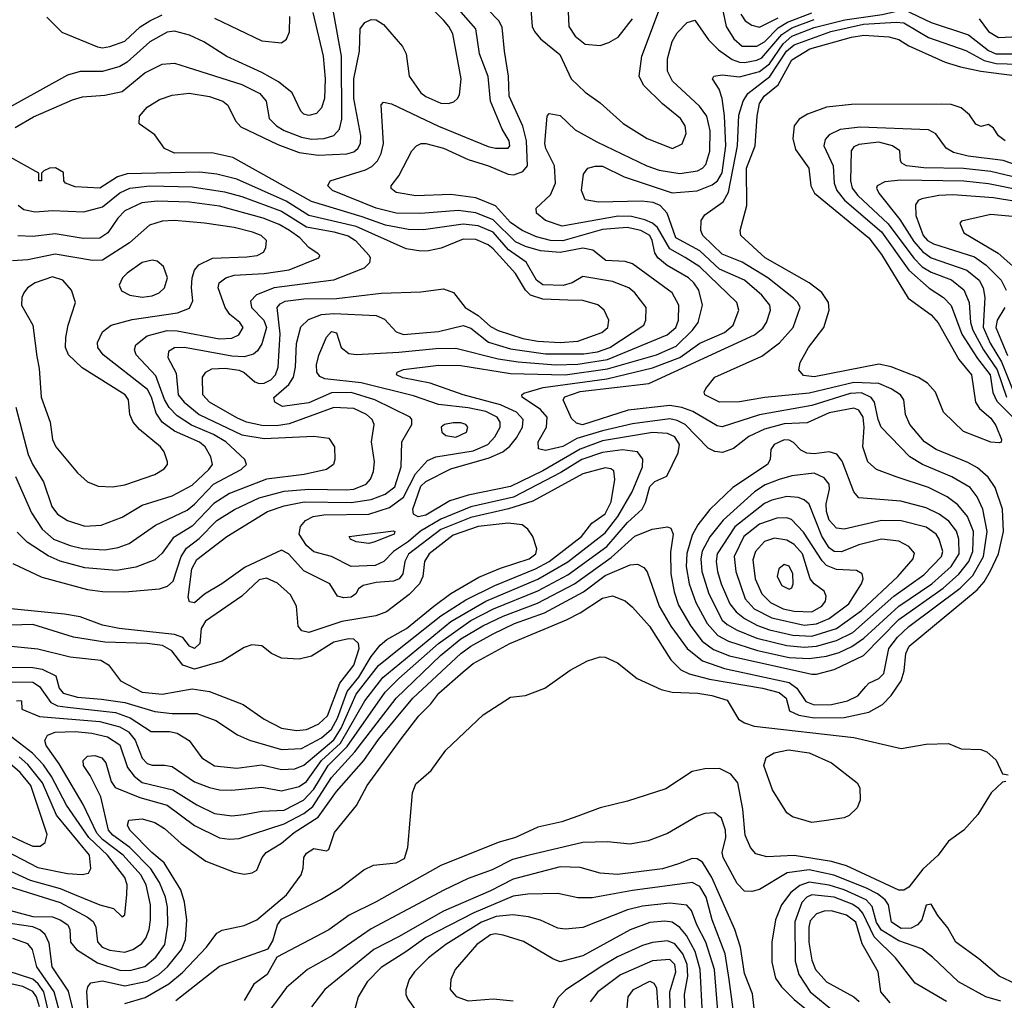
# Model space of a CAD drawing. Extents: x 997028 to 1115134, y 536408 to 618974.
# Tile 294 of 473: x 1027103 to 1031059, y 585051 to 588992. Entities that reach past the tile are written whole.
import ezdxf

# ---------------------------------------------------------------- set-up
doc = ezdxf.new("R2010")
doc.units = 0

msp = doc.modelspace()

# ---------------------------------------------------------------- linework, layer by layer
at = {"layer": '0CON10XD'}
for points in [[(1028626.3, 587656.3), (1028775, 587671.2), (1028855, 587671.9), (1029025, 587629.5), (1029105, 587616.6), (1029255, 587605.1), (1029345, 587607.2), (1029465, 587626.1), (1029704.9, 587725.1), (1029739.4, 587755), (1029749.4, 587785), (1029751.6, 587845), (1029724.1, 587894.1), (1029565, 588010.8), (1029535, 588020.9), (1029457.5, 588025), (1029405.2, 588065.2), (1029365, 588073.3), (1029275, 588056.3), (1029195, 588063.8), (1029135, 588080.5), (1029095, 588099.2), (1029005, 588187.8), (1028935, 588216.5), (1028865, 588225.1), (1028715, 588213.5), (1028615, 588214.8), (1028535, 588235.2), (1028360, 588305), (1028340.6, 588325), (1028350, 588345), (1028491.9, 588388.1), (1028517.7, 588402.3), (1028539.7, 588425), (1028555.2, 588455), (1028564.8, 588495), (1028555, 588650), (1028565, 588661.2), (1028596.1, 588653.9), (1028785, 588564.4), (1028985, 588482.6), (1029015, 588475.3), (1029065, 588475.7), (1029072.2, 588485), (1029069.1, 588505), (1029041.7, 588551.7), (1028994.3, 588665), (1028985, 588763.8), (1028950.3, 588855), (1028935.8, 588955), (1028778.2, 589135)], [(1026965, 586332.4), (1027155, 586329), (1027182.1, 586312.1), (1027227.6, 586247.6), (1027254.9, 586234.9), (1027295, 586229.3), (1027487.5, 586207.5), (1027546.6, 586186.6), (1027631, 586131), (1027705, 586130.8), (1027735, 586124.8), (1027783.6, 586095), (1027834.4, 586025), (1027885, 585993.2), (1027975, 585984.4), (1028075, 585997.7), (1028155, 585978.5), (1028208.1, 585981.9), (1028245, 585996.3), (1028365, 586098.5), (1028394.3, 586145), (1028455, 586281.7), (1028545, 586397.1), (1028626.8, 586463.2), (1028794.2, 586595.8), (1028895, 586660.8), (1029011.3, 586718.7), (1029175.7, 586785), (1029230.4, 586815), (1029360.2, 586915), (1029401.2, 586968.8), (1029455, 587005.8), (1029479.1, 587055), (1029494.6, 587144.6), (1029489.6, 587179.6), (1029477.7, 587187.7), (1029455, 587190.7), (1029365, 587166.4), (1029165, 587057.7), (1029066.6, 587026.6), (1028915, 586991.6), (1028795, 586943.6), (1028665, 586843.5), (1028649.8, 586815), (1028642.5, 586765), (1028627.1, 586745), (1028605, 586735.3), (1028535, 586730.7), (1028482.4, 586717.6), (1028463.8, 586705), (1028453.8, 586685), (1028435, 586670.8), (1028405, 586668), (1028380, 586675), (1028349.2, 586725), (1028245, 586777.4), (1028182.4, 586845), (1028155, 586859.8), (1028008, 586792), (1027915.5, 586725), (1027845, 586683.8), (1027805, 586648.5), (1027785, 586652.5), (1027780, 586670), (1027794.5, 586785), (1027815, 586822.9), (1027934.6, 586915), (1028098.5, 587015), (1028165, 587038.8), (1028245.6, 587054.4), (1028435, 587052.4), (1028515, 587063.8), (1028571.6, 587085), (1028609.8, 587115), (1028635.2, 587195), (1028638.7, 587295), (1028677.8, 587365), (1028678.9, 587385), (1028672.2, 587395), (1028529.6, 587465), (1028435, 587494.1), (1028355, 587492.4), (1028265, 587452.4), (1028158.1, 587438.1), (1028127.5, 587455), (1028123.6, 587473.6), (1028183.8, 587526.2), (1028203.3, 587555), (1028211.2, 587595), (1028215, 587691.2), (1028231.8, 587758.2), (1028262.5, 587787.5), (1028315, 587807), (1028365, 587811.4), (1028535, 587803.7), (1028568.3, 587788.3), (1028615, 587737.9), (1028645, 587726.8), (1028785, 587738.5), (1028885, 587762.7), (1028915, 587752.6), (1028986.6, 587696.6), (1029075, 587669), (1029215, 587649), (1029369.1, 587649.1), (1029425, 587657.6), (1029474.1, 587675), (1029610, 587765), (1029618.2, 587785), (1029620, 587835), (1029575, 587893.8), (1029550.5, 587915), (1029485, 587940.2), (1029365, 587960.6), (1029321.9, 587935), (1029286.7, 587923.3), (1029205, 587926.1), (1029179.3, 587945), (1029137.7, 588017.7), (1029066.6, 588066.6), (1029005, 588138.5), (1028945, 588163.2), (1028885, 588170), (1028725, 588147), (1028665, 588148.8), (1028573.1, 588166.9), (1028479.3, 588199.3), (1028275, 588261.7), (1027958.7, 588438.7), (1027875, 588457.1), (1027725, 588455.2), (1027685, 588474), (1027645, 588529.6), (1027583.3, 588573.3), (1027583.6, 588605), (1027615, 588640.5), (1027665, 588671.8), (1027715, 588688.7), (1027783.8, 588696.2), (1027865, 588682.8), (1027919.2, 588665), (1027939.1, 588649.1), (1027970, 588585), (1027991.7, 588561.7), (1028139.6, 588490.4), (1028225, 588458.1), (1028302.6, 588447.4), (1028416.8, 588453.2), (1028445, 588461.6), (1028461.4, 588475), (1028471.4, 588495), (1028473, 588525), (1028445.5, 588675), (1028444.8, 588755), (1028467.8, 588865), (1028470.9, 588955), (1028489.1, 588980.9), (1028515, 588993.5), (1028535, 588991.5), (1028565, 588972.5), (1028640.8, 588885), (1028655.3, 588855), (1028668, 588765), (1028715, 588698.8), (1028735, 588683.4), (1028795, 588656.5), (1028825, 588654.7), (1028847.6, 588662.4), (1028862.2, 588675), (1028869.2, 588690.8), (1028876.6, 588755), (1028842.7, 588935), (1028827.5, 588965), (1028805, 588990.9), (1028745, 589050)], [(1027065, 585506.9), (1027265, 585443.9), (1027375.1, 585385.1), (1027397.2, 585367.2), (1027408.4, 585345), (1027415.6, 585285.6), (1027434, 585265), (1027465, 585252.7), (1027525, 585244.3), (1027557.5, 585255), (1027592.3, 585277.7), (1027609.1, 585300.9), (1027622.3, 585335), (1027628.8, 585375), (1027628.4, 585435), (1027611, 585515), (1027590, 585555), (1027518.4, 585635), (1027435, 585697.9), (1027412.8, 585722.8), (1027358.3, 585838.3), (1027261.6, 586001.6), (1027208.4, 586075), (1027203.1, 586095), (1027213.9, 586116.1), (1027245, 586128.7), (1027325, 586131.5), (1027392.5, 586125), (1027455, 586109.7), (1027505, 586077.2), (1027536.4, 585986.4), (1027562.5, 585952.5), (1027595, 585926.3), (1027717.4, 585897.4), (1027815, 585836.1), (1027885, 585802), (1027955, 585793), (1028002.8, 585797.2), (1028075, 585811), (1028165, 585814.8), (1028243.1, 585855), (1028285, 585899.4), (1028341.8, 585995), (1028419.1, 586070.9), (1028571.1, 586288.9), (1028625.6, 586344.4), (1028785.2, 586485), (1028915, 586577.1), (1029006.2, 586623.8), (1029185, 586696.5), (1029305, 586760.8), (1029461.2, 586875), (1029545, 586970.9), (1029604.2, 587025), (1029617.9, 587052.1), (1029635, 587115.4), (1029655, 587135.9), (1029703, 587157), (1029748.3, 587251.7), (1029753.4, 587285), (1029734.7, 587315), (1029705, 587329), (1029645, 587333.2), (1029445, 587299.4), (1029354.2, 587265.8), (1029205, 587178.9), (1029075, 587115.8), (1028905, 587081.1), (1028831.1, 587058.9), (1028735, 587000.3), (1028703.5, 586993.5), (1028685.4, 587005), (1028683, 587025), (1028715, 587116.8), (1028735, 587135.9), (1028835, 587187), (1028989.1, 587230.9), (1029044, 587256), (1029072.2, 587277.8), (1029098.5, 587311.5), (1029122.6, 587355), (1029125.2, 587385), (1029099.2, 587415), (1029034.5, 587444.5), (1028884.3, 587485), (1028751.7, 587531.7), (1028642.7, 587552.7), (1028617.1, 587565), (1028619.2, 587575), (1028645, 587585.8), (1028785, 587603.5), (1028875, 587601.9), (1029075, 587570.5), (1029295, 587565.5), (1029465, 587588.3), (1029660.8, 587645), (1029740.6, 587679.4), (1029806.6, 587745), (1029828.8, 587775), (1029846, 587845), (1029832.1, 587905), (1029811.9, 587935), (1029789.7, 587955), (1029704.6, 588004.6), (1029666.7, 588035), (1029654.8, 588055), (1029644.5, 588105), (1029634, 588125), (1029598.2, 588145), (1029543, 588157), (1029445, 588148.4), (1029285, 588102.8), (1029235, 588104.9), (1029178.8, 588118.8), (1029122.2, 588145), (1029075, 588177.1), (1029014, 588244), (1028935, 588276.7), (1028835, 588289.4), (1028694.4, 588284.4), (1028615, 588297.7), (1028595, 588314.2), (1028595.5, 588325), (1028625.7, 588364.3), (1028678.2, 588465), (1028696.5, 588485), (1028715.3, 588494.7), (1028735, 588494.7), (1028805, 588475.2), (1028905, 588429.8), (1028986.9, 588405), (1029065, 588371), (1029088.8, 588368.8), (1029125, 588382), (1029142.9, 588405), (1029139.1, 588505), (1029124.4, 588564.4), (1029069.6, 588685), (1029067.4, 588765), (1029050.2, 588865), (1029041.7, 588961.7), (1029027.5, 588987.5), (1028982.7, 589035)], [(1027775, 588801.8), (1027995, 588732.2), (1028067.3, 588695), (1028092.4, 588665), (1028105.3, 588595), (1028134.7, 588565), (1028165, 588547.3), (1028235, 588520), (1028275, 588512.1), (1028325.5, 588514.5), (1028365, 588526.8), (1028387.4, 588552.6), (1028397.6, 588592.4), (1028395.8, 588845.8), (1028359, 589045)], [(1029156.9, 589035), (1029161.8, 588965), (1029170.9, 588945), (1029195.7, 588915.7), (1029272.4, 588852.4), (1029318.5, 588755), (1029375, 588701.1), (1029435, 588658.1), (1029528.1, 588575), (1029624.2, 588514.2), (1029725.9, 588474.1), (1029765, 588492.9), (1029780.9, 588535), (1029776.9, 588565), (1029758.5, 588595), (1029685, 588654.5), (1029609.3, 588729.3), (1029591.2, 588765), (1029602.5, 588845), (1029674, 589035)], [(1029926.9, 589035), (1029940.8, 588965), (1029971.9, 588915), (1030005.2, 588885.2), (1030065, 588886.2), (1030095, 588903), (1030150.5, 588959.5), (1030187.6, 588982.4), (1030285, 589020.1)], [(1030418.8, 588991.2), (1030567.6, 589012.4), (1030655, 589032.5), (1030765, 588981.2), (1030915, 588930.7), (1030995, 588867.7), (1031025, 588855.4), (1031145, 588855.4)], [(1028280.7, 589020.7), (1028321.4, 588845), (1028330, 588755), (1028328, 588675), (1028315, 588638), (1028295.8, 588615), (1028265, 588606.5), (1028245, 588612.2), (1028232.5, 588625), (1028198, 588698), (1028142, 588742), (1028075, 588780.3), (1027934.8, 588844.8), (1027842.7, 588902.7), (1027785, 588929.4), (1027725, 588946.2), (1027695, 588941.8), (1027625, 588903.8), (1027535, 588822), (1027505, 588804.3), (1027435, 588783.3), (1027345.9, 588784.1), (1027295, 588769.3), (1026996.1, 588605)], [(1027212.2, 589002.2), (1027271.6, 588941.6), (1027415, 588882.5), (1027435, 588878.9)], [(1027377.6, 584997.6), (1027373, 585087), (1027376.5, 585105), (1027388.4, 585121.6), (1027435, 585129.8), (1027525, 585109.7), (1027615, 585127.7), (1027662, 585155), (1027696.8, 585185), (1027753.2, 585255), (1027769.2, 585295), (1027774.8, 585375), (1027765.5, 585445.5), (1027749.8, 585495), (1027683.8, 585603.8), (1027634.2, 585645), (1027544.6, 585735), (1027535.6, 585755), (1027541.2, 585775), (1027595, 585780.9), (1027645, 585765.8), (1027685, 585741.3), (1027751, 585681), (1027849.9, 585609.9), (1027965, 585566.5), (1028005, 585558.6), (1028036.7, 585563.3), (1028055, 585573.8), (1028076.4, 585625), (1028092.7, 585645), (1028155, 585682.4), (1028205.7, 585725), (1028302.6, 585787.4), (1028375, 585889.7), (1028485.1, 586014.9), (1028545, 586099.3), (1028683, 586265), (1028875.6, 586445), (1028915.2, 586475), (1029005, 586523.9), (1029091.3, 586565), (1029211.9, 586608.1), (1029367.9, 586692.1), (1029455, 586758.8), (1029555, 586801.1), (1029585, 586803.5), (1029610.4, 586790.4), (1029623.3, 586773.3), (1029672, 586635), (1029719.6, 586555), (1029785, 586464.8), (1029845.8, 586415.8), (1029934.9, 586384.9), (1030195, 586328.8), (1030225, 586305.2), (1030261.8, 586251.8), (1030295, 586238.1), (1030365, 586239.5), (1030429.1, 586255), (1030471.1, 586275), (1030502.5, 586312.5), (1030515, 586325.4), (1030555, 586344.7), (1030575.1, 586364.9), (1030595.5, 586465), (1030629.3, 586510.7), (1030675, 586553.4), (1030882.2, 586707.8), (1030932, 586758), (1030975.4, 586835), (1030990.6, 586935), (1030973.3, 587025), (1030949.6, 587075), (1030922.4, 587112.4), (1030847.9, 587155), (1030730, 587205), (1030680, 587235), (1030564.6, 587354.6), (1030551.5, 587385), (1030537.4, 587455), (1030524.4, 587474.4), (1030485, 587492.4), (1030440.2, 587489.8), (1030285, 587441.5), (1030075.9, 587404.1), (1029925, 587355.2), (1029905, 587360.2), (1029808.1, 587418.1), (1029763.6, 587433.6), (1029715, 587441.7), (1029547.8, 587422.2), (1029363.8, 587363.8), (1029340.1, 587370.1), (1029320, 587390), (1029286.1, 587465), (1029293.1, 587476.9), (1029355, 587497.3), (1029630.5, 587529.5), (1030055, 587725.2), (1030088.2, 587751.8), (1030104, 587775), (1030120, 587825), (1030117.1, 587845), (1030084.9, 587884.9), (1030015.3, 587945), (1029915, 587989.4), (1029835, 588063.3), (1029739.6, 588115), (1029704.8, 588214.8), (1029676, 588246), (1029647.6, 588257.6), (1029603, 588263), (1029428.7, 588258.7), (1029375, 588268.1), (1029359.7, 588305), (1029368.5, 588371.5), (1029385, 588395.5), (1029415, 588403.9), (1029445, 588403.1), (1029531.2, 588361.2), (1029725, 588296.9), (1029825, 588304.8), (1029885, 588328), (1029906.1, 588343.9), (1029925, 588376.9), (1029940.4, 588485), (1029935.1, 588605.1), (1029925.2, 588675.2), (1029913.4, 588713.4), (1029885.8, 588755), (1029892, 588765), (1029925, 588770.7), (1029995, 588762), (1030075, 588784.4), (1030115, 588814.9), (1030169.9, 588895), (1030205, 588925.3), (1030295, 588961.3), (1030418.8, 588991.2)], [(1027435, 588878.9), (1027465, 588884.8), (1027525, 588905.2), (1027586.9, 588963.1), (1027625, 588988.1), (1027675, 589012)], [(1027885, 588998.4), (1028075, 588907.1), (1028155, 588898.6), (1028175, 588914), (1028186.7, 588943.3), (1028188.1, 589005)], [(1029306, 589025), (1029309.3, 588965), (1029335, 588926.2), (1029375, 588893.8), (1029435, 588888.2), (1029470.1, 588899.9), (1029508, 588922), (1029564.7, 588995)], [(1029672.7, 588387.3), (1029755, 588374.2), (1029825.7, 588384.3), (1029846, 588395), (1029859.4, 588410.6), (1029876.1, 588463.9), (1029877.5, 588545), (1029864, 588605), (1029834.6, 588644.6), (1029725.2, 588745.2), (1029705.3, 588785), (1029705.3, 588835), (1029725, 588904.2), (1029745, 588939.4), (1029785, 588980.8), (1029815, 588990), (1029871, 588911), (1029911.2, 588871.2), (1029965, 588832.3), (1029995, 588821.1), (1030015, 588820.5), (1030065, 588829), (1030085, 588838.2), (1030165, 588932), (1030205, 588959.7), (1030295, 588992.7)], [(1029999.8, 589015), (1030018.2, 588988.2), (1030045, 588970), (1030075, 588962.7), (1030150.2, 588999.8)], [(1030957.5, 588995), (1030995, 588944.2), (1031035, 588921.2), (1031115, 588925.2)], [(1027525, 585038.5), (1027607.3, 585062.7), (1027702.2, 585117.8), (1027757.2, 585162.8), (1027852.9, 585265), (1027895, 585321.1), (1027916.7, 585333.3), (1028005, 585351.6), (1028055, 585374), (1028175.3, 585475), (1028233.8, 585555), (1028242.1, 585582.1), (1028244.5, 585625), (1028255, 585642.5), (1028285, 585661.4), (1028335, 585651.2), (1028345, 585657.5), (1028368.1, 585725), (1028455.8, 585834.2), (1028499.3, 585915), (1028635, 586102.3), (1028705.8, 586195), (1028755, 586243.2), (1028786.2, 586285), (1028885, 586371.6), (1028925.4, 586405), (1029071.8, 586485), (1029300, 586580), (1029355, 586608.1), (1029445, 586667.5), (1029485, 586676.1), (1029535, 586657.1), (1029565, 586630.9), (1029632.7, 586555), (1029719.3, 586419.3), (1029759, 586379), (1029793.3, 586363.3), (1029875, 586341.6), (1030087.1, 586305), (1030155, 586287.6), (1030182.2, 586265), (1030196.4, 586215), (1030233.6, 586196.4), (1030295, 586186.5), (1030415, 586188.3), (1030515, 586208.8), (1030569.7, 586240.3), (1030605, 586276.2), (1030644.5, 586335.5), (1030656.8, 586375), (1030663.3, 586445), (1030677.3, 586475), (1030949.6, 586700.4), (1030977.6, 586732.4), (1031003.4, 586776.6), (1031035.2, 586845), (1031056, 586935), (1031051.9, 587025), (1031022.5, 587112.5), (1030994.2, 587154.2), (1030951, 587191), (1030912.9, 587212.9), (1030785.5, 587265), (1030738.7, 587295), (1030679.4, 587365), (1030661.6, 587405), (1030654.7, 587465), (1030641.8, 587485), (1030605, 587509.2), (1030555, 587529.4), (1030455, 587533.7), (1030275, 587490.6), (1030096.9, 587473.1), (1029995, 587456.1), (1029915, 587455.3), (1029855.7, 587485), (1029852.9, 587495), (1029859.8, 587510.2), (1029895.8, 587555), (1030085, 587639.5), (1030156.1, 587693.9), (1030211.2, 587755), (1030238.4, 587835), (1030230, 587855), (1030212.6, 587872.6), (1030109.2, 587955), (1030005, 588017.7), (1029925, 588050.2), (1029847.3, 588125), (1029839.6, 588145), (1029841.2, 588185), (1029855, 588207.9), (1029929.6, 588260.4), (1029950.8, 588299.2), (1029986.6, 588485), (1029992.1, 588607.9), (1030009.8, 588665), (1030027.8, 588695), (1030116.6, 588763.4), (1030183.7, 588865), (1030215, 588891.7), (1030361.3, 588945), (1030493.8, 588973.8), (1030625, 588982.8), (1030655, 588978.9), (1030755, 588920.6), (1030905, 588868.2), (1030978, 588828), (1031026.2, 588816.2), (1031205, 588810.7)], [(1030325.2, 587895.2), (1030274.5, 587935), (1030098.7, 588035), (1030000, 588125), (1029997.9, 588145), (1030024, 588246), (1030023, 588395), (1030057.6, 588485), (1030065.7, 588605), (1030075.7, 588655), (1030094.3, 588685), (1030149.9, 588730.1), (1030205, 588830.4), (1030278, 588875), (1030445, 588921.9), (1030495, 588929.8), (1030595, 588923.8), (1030635, 588911.9), (1030675, 588886.9), (1030821.8, 588821.8), (1030882.7, 588802.7), (1030964.9, 588784.9), (1031204.4, 588754.4)], [(1027085, 588558.9), (1027157.9, 588602.1), (1027315, 588670.3), (1027355, 588682.5), (1027445, 588689.3), (1027515, 588704.1), (1027605, 588778.8), (1027675, 588813.2), (1027725, 588817.3), (1027775, 588801.8)], [(1031062.5, 588505), (1031035.8, 588525), (1031015, 588556.7), (1030995, 588571.2), (1030965, 588562.5), (1030945, 588572.5), (1030919.4, 588609.4), (1030885, 588638.5), (1030845, 588651.3), (1030805, 588652.9), (1030445, 588651.4), (1030345, 588640.8), (1030267.7, 588612.3), (1030235, 588592.2), (1030214.4, 588565), (1030208.8, 588515), (1030220.1, 588470.1), (1030273.9, 588395), (1030281.4, 588325), (1030296.9, 588295), (1030515.2, 588115), (1030565, 588048.1), (1030672.7, 587872.7), (1030765, 587805.9), (1030793.9, 587773.9), (1030875.9, 587625.9), (1030926.9, 587565), (1030943.3, 587455), (1030959.6, 587429.6), (1031005, 587390.5), (1031025, 587360.8), (1031048, 587305), (1031046, 587294), (1031038, 587292), (1031005, 587294.4), (1030895, 587337.1), (1030814.7, 587414.7), (1030782.7, 587495), (1030750.9, 587530.9), (1030714.3, 587554.3), (1030605, 587597.5), (1030555, 587607.7), (1030295, 587556.7), (1030252.7, 587562.7), (1030233.3, 587585), (1030238.2, 587615), (1030271.8, 587675), (1030334, 587755), (1030355.9, 587825), (1030352.8, 587855), (1030325.2, 587895.2)], [(1027045, 585417.5), (1027155, 585388.4), (1027233.9, 585386.1), (1027265.4, 585375), (1027295.4, 585355), (1027303.8, 585335), (1027306.8, 585285), (1027331.5, 585255), (1027415, 585202.2), (1027505, 585172), (1027545, 585171.3), (1027605, 585187.5), (1027650, 585225), (1027686.4, 585275), (1027697.4, 585355), (1027696.9, 585425), (1027688.2, 585465), (1027664.1, 585525), (1027630, 585580), (1027545.4, 585665.4), (1027477.2, 585715), (1027459.7, 585735), (1027428.7, 585868.7), (1027386.2, 585955), (1027358.5, 585995), (1027357.5, 586015), (1027375, 586031.8), (1027405, 586035.3), (1027432.2, 586025), (1027448.8, 586005), (1027470, 585930), (1027486.7, 585906.7), (1027585.6, 585865.6), (1027695, 585834.8), (1027805, 585753.4), (1027905, 585703.8), (1027945, 585698.4), (1027985, 585701.4), (1028165, 585760), (1028245, 585801.5), (1028280.2, 585829.8), (1028355, 585946.6), (1028449.7, 586050.3), (1028615, 586266), (1028793.8, 586436.2), (1028875, 586503.3), (1028963.8, 586556.2), (1029045.3, 586595), (1029182.7, 586647.3), (1029332.2, 586725), (1029479.6, 586830.4), (1029575, 586916.5), (1029644.6, 586944.6), (1029705, 586954.5), (1029718.4, 586948.4), (1029728.4, 586925), (1029718.3, 586851.7), (1029719.5, 586765), (1029732.2, 586692.2), (1029749.7, 586639.7), (1029799.4, 586555), (1029845.1, 586495.1), (1029890.9, 586460.9), (1029955, 586436), (1030285, 586361.3), (1030305, 586361.5), (1030375, 586380.9), (1030492.8, 586437.2), (1030635, 586581.1), (1030812.7, 586707.3), (1030876.5, 586763.5), (1030916.4, 586815), (1030932.1, 586855), (1030934.9, 586934.9), (1030911.7, 586995), (1030872, 587042), (1030828.8, 587075), (1030755, 587111.7), (1030625, 587155.2), (1030545.6, 587185), (1030511.1, 587215), (1030491.1, 587275), (1030495.8, 587354.2), (1030491.5, 587395), (1030475, 587422.3), (1030455, 587430.2), (1030355, 587412.1), (1030267.5, 587372.5), (1030175, 587367.5), (1030095, 587346.4), (1030033.1, 587316.9), (1029971.4, 587268.6), (1029927.3, 587252.7), (1029896.2, 587256.2), (1029869.5, 587269.5), (1029776.8, 587365), (1029745, 587381.9), (1029715, 587387.7), (1029565, 587368), (1029445, 587339.9), (1029341.7, 587308.3), (1029285, 587277.2), (1029215, 587261.2), (1029187.3, 587267.3), (1029185.4, 587295), (1029219.5, 587355), (1029221.6, 587395), (1029195.9, 587425), (1029121.8, 587475), (1029120, 587485), (1029128.6, 587491.4), (1029206.7, 587513.3), (1029461.2, 587548.8), (1029645, 587592.7), (1029755.2, 587634.8), (1029835, 587692.1), (1029934.1, 587735), (1029969.4, 587765), (1029992.5, 587825), (1029983.8, 587855), (1029835, 587998.6), (1029776.8, 588036.8), (1029715, 588070.7), (1029665, 588156.9), (1029645, 588174.9), (1029615, 588187.8), (1029560.8, 588200.8), (1029507.7, 588202.3), (1029282.8, 588162.8), (1029215.5, 588185), (1029178.9, 588215), (1029178.1, 588235), (1029235, 588288.9), (1029256, 588335), (1029251.6, 588405), (1029216.9, 588475), (1029213.2, 588495), (1029222, 588605), (1029230, 588615), (1029275, 588606.7), (1029335, 588549.2), (1029421.3, 588501.3), (1029622.5, 588405), (1029672.7, 588387.3)], [(1031251.5, 588358.5), (1031055, 588426.7), (1030914, 588444), (1030855, 588458.6), (1030825, 588475.9), (1030783.4, 588533.4), (1030755, 588549), (1030479.2, 588560.8), (1030399.5, 588550.5), (1030355, 588530), (1030339.8, 588510.2), (1030333.3, 588485), (1030370.8, 588405), (1030374.8, 588335), (1030385.5, 588305), (1030417.4, 588267.4), (1030565, 588139.2), (1030675.9, 587985.9), (1030756.6, 587913.4), (1030815.3, 587875), (1030845, 587843.1), (1030888.1, 587728.1), (1030951.1, 587631.1), (1031002.4, 587565), (1031013.3, 587493.3), (1031029.2, 587459.2), (1031144.2, 587344.2)], [(1031145, 588348.1), (1031005, 588381.4), (1030895, 588394.4), (1030735, 588396.2), (1030666.2, 588405), (1030647.5, 588415), (1030642.5, 588425), (1030639.2, 588465), (1030610, 588485), (1030555, 588499.4), (1030475, 588490.5), (1030455, 588480.8), (1030444, 588465), (1030441.4, 588345), (1030447.3, 588315), (1030470.6, 588285), (1030592.3, 588172.3), (1030695, 588034.1), (1030728.7, 587998.7), (1030765, 587976.9), (1030846.8, 587946.8), (1030896, 587906), (1030918.4, 587855), (1030923.6, 587775), (1030932.1, 587745), (1030974.9, 587665), (1031030.9, 587585), (1031068.2, 587475)], [(1027075, 586806.2), (1027191.7, 586751.7), (1027375, 586702.3), (1027435, 586693.8), (1027525, 586692.2), (1027665, 586704.8), (1027696.4, 586715), (1027719.3, 586735), (1027751, 586835), (1027772.3, 586867.7), (1027823.4, 586906.6), (1027895, 586979), (1027966.4, 587023.6), (1028065, 587071), (1028165, 587097.4), (1028264.9, 587104.9), (1028415, 587102.4), (1028445, 587105.5), (1028494.5, 587125), (1028512.3, 587145), (1028523.7, 587176.3), (1028528.2, 587215), (1028515.9, 587295), (1028527.5, 587365), (1028518.9, 587385), (1028496.2, 587405), (1028445, 587429.5), (1028365, 587434.2), (1028185, 587367.4), (1028135, 587360.1), (1028075, 587360.9), (1028014.2, 587374.2), (1027975, 587391.6), (1027865.3, 587455), (1027838.8, 587485), (1027837.4, 587555), (1027850.7, 587575), (1027875, 587588.8), (1027927.8, 587592.2), (1027985, 587583.5), (1028005, 587574.3), (1028046.9, 587536.9), (1028065, 587530.3), (1028085, 587531.2), (1028111.4, 587545), (1028130.4, 587565), (1028141.3, 587595), (1028149, 587729), (1028137.6, 587835), (1028149.2, 587850.8), (1028169.5, 587860.5), (1028245, 587869.7), (1028375, 587871.4), (1028555, 587892.5), (1028715, 587898.6), (1028805, 587910), (1028845.2, 587895.2), (1028892.9, 587835), (1028945, 587803.8), (1028995, 587758.8), (1029025, 587742.8), (1029125, 587711), (1029185, 587700.8), (1029275, 587695.4), (1029345, 587700.8), (1029442.1, 587735), (1029465.4, 587755), (1029470, 587785), (1029450.5, 587825), (1029426.1, 587846.1), (1029365, 587864), (1029305.2, 587864.8), (1029205, 587868.5), (1029155, 587884.4), (1029134.5, 587904.5), (1029095, 587971.9), (1029005, 588071.7), (1028985, 588087.8), (1028935, 588108.3), (1028885, 588109.5), (1028796.5, 588073.5), (1028745, 588063.1), (1028715, 588061.6), (1028655, 588071.6), (1028455, 588161.6), (1028265, 588205.7), (1028173.4, 588263.4), (1027975, 588351), (1027895, 588371.4), (1027825, 588379.5), (1027535, 588372.7), (1027495, 588360.3), (1027425, 588315.7), (1027325, 588320), (1027286.7, 588335), (1027280, 588345), (1027278.3, 588378.3), (1027246.4, 588396.4), (1027222.5, 588395), (1027200, 588385), (1027190, 588375), (1027190, 588345), (1027180, 588345), (1027180, 588375), (1027065, 588440)], [(1027096.8, 588246.8), (1027119.6, 588229.6), (1027165, 588219.3), (1027235, 588225.2), (1027360.3, 588220.3), (1027435, 588239.4), (1027505, 588296.2), (1027545, 588314.8), (1027625, 588324.6), (1027795, 588320), (1027925, 588300.2), (1027995, 588281.1), (1028155, 588223.1), (1028255, 588160.2), (1028365, 588140.1), (1028422.8, 588122.8), (1028451.6, 588105), (1028506.9, 588045), (1028511.5, 588035), (1028508.2, 588015), (1028487.1, 587992.9), (1028364.2, 587945.8), (1028125, 587914.1), (1028053.5, 587886.5), (1028029.7, 587860.3), (1028034.7, 587835), (1028084, 587785), (1028093.9, 587755), (1028075, 587690), (1028058.8, 587661.2), (1028042.5, 587647.5), (1028005, 587637.7), (1027955, 587640.1), (1027765.2, 587674.8), (1027725, 587672.8), (1027701.1, 587658.9), (1027698.5, 587635), (1027731.6, 587571.6), (1027739, 587485), (1027763.3, 587455), (1027823.6, 587405), (1027995, 587324.3), (1028085, 587309.6), (1028285, 587318.2), (1028345, 587310), (1028367.8, 587275), (1028369.5, 587225), (1028363.3, 587205), (1028335.6, 587184.4), (1028245.1, 587164.9), (1028094.3, 587145), (1027945, 587087.8), (1027882.2, 587047.8), (1027795, 586956), (1027719.8, 586910.2), (1027675, 586848.2), (1027645, 586820.8), (1027568.8, 586791.2), (1027491.2, 586778.8), (1027365, 586789), (1027265, 586816.4), (1027217.1, 586837.1), (1027132.7, 586892.7), (1027092, 586932)], [(1031135, 588304.1), (1030995, 588332.8), (1030896.8, 588343.2), (1030643.1, 588346.9), (1030579, 588341), (1030548.5, 588325), (1030545.4, 588315), (1030554.2, 588295), (1030639.7, 588189.7), (1030695, 588100.7), (1030730, 588060), (1030765, 588035.2), (1030908.7, 587985), (1030958.1, 587945), (1030974.1, 587915), (1030980.5, 587875), (1030974, 587756), (1031002.1, 587692.1), (1031047.3, 587617.3), (1031096, 587496)], [(1031105, 588261.4), (1031015, 588276), (1030852.2, 588287.8), (1030796.2, 588285), (1030727.9, 588272.1), (1030713.3, 588265), (1030701.8, 588248.2), (1030703.2, 588205), (1030732.9, 588125), (1030750.9, 588105), (1030775, 588091.2), (1030938.6, 588038.6), (1030986.2, 588005), (1031045.8, 587945), (1031066.5, 587905)], [(1027085.8, 587155.8), (1027150.1, 587010.1), (1027193.2, 586945), (1027238, 586905), (1027305, 586878.4), (1027355, 586867), (1027445, 586861.9), (1027498.8, 586871.2), (1027542.7, 586887.3), (1027648.8, 586961.2), (1027775, 587021.2), (1027805, 587044.4), (1027881, 587125), (1027992.1, 587185), (1028014.5, 587205), (1028006.7, 587225), (1027931.2, 587295), (1027881.4, 587325), (1027792.7, 587362.7), (1027735, 587399.8), (1027703.2, 587433.2), (1027685.1, 587465.1), (1027650.3, 587560.3), (1027570, 587645), (1027563.3, 587665), (1027568.9, 587685), (1027615, 587721.9), (1027695, 587742.8), (1027735, 587741.1), (1027905, 587710), (1027955, 587711.9), (1027983.5, 587725), (1028000.7, 587755), (1027987.3, 587775), (1027947.5, 587807.5), (1027928.6, 587835), (1027900, 587915), (1027904.6, 587935), (1027931.1, 587955), (1027965, 587965.5), (1028085, 587972.4), (1028185, 587987.2), (1028305, 588034.4), (1028308, 588045), (1028301.7, 588051.7), (1028265, 588076.4), (1028228.1, 588115), (1028187, 588145), (1028145, 588169.4), (1028080.9, 588195), (1027905, 588242.6), (1027785, 588259.4), (1027655, 588263.2), (1027593.3, 588256.7), (1027525.5, 588224.5), (1027496.4, 588195), (1027457.3, 588135), (1027425, 588114.3), (1027357.1, 588112.9), (1027245, 588131.3), (1027155, 588121.1), (1027095, 588123.8)], [(1031105, 588199.6), (1031005, 588209.8), (1030887.5, 588182.5), (1030880, 588175), (1030895.8, 588135), (1031034.3, 588054.3), (1031140.6, 587960.6)], [(1027086.9, 587435), (1027136.7, 587245), (1027155, 587203.6), (1027197.7, 587135), (1027231.6, 587035), (1027255, 587005.4), (1027295, 586979.3), (1027365, 586956), (1027429.6, 586960.4), (1027515, 586993.3), (1027595, 587040.7), (1027715, 587078.8), (1027795, 587121.9), (1027862.1, 587185), (1027877.1, 587205), (1027870.3, 587235), (1027847.9, 587275), (1027825, 587294.8), (1027725, 587339), (1027674.7, 587374.7), (1027650.5, 587410.5), (1027632.9, 587475), (1027615.8, 587505.8), (1027437.7, 587645), (1027416.2, 587675), (1027415.4, 587695), (1027435, 587738.1), (1027470.8, 587765), (1027555, 587787.8), (1027736.5, 587813.5), (1027785, 587832.9), (1027798.4, 587861.6), (1027792.9, 587915), (1027795.8, 587955), (1027804.8, 587985.2), (1027822.6, 588007.4), (1027876.8, 588033.2), (1028015, 588038.6), (1028056.7, 588045), (1028082.4, 588057.6), (1028091.4, 588075), (1028094.4, 588105), (1028073.1, 588125), (1028037.9, 588137.9), (1027965, 588156.8), (1027845, 588174.2), (1027725.3, 588184.7), (1027675, 588181.8), (1027623.7, 588166.3), (1027544.2, 588095.8), (1027435, 588026.2), (1027395, 588024.2), (1027245, 588050.2), (1027135, 588027.1), (1027073.4, 588023.4)], [(1027595, 587877.5), (1027635, 587882.5), (1027663.1, 587895), (1027685, 587914.4), (1027696.8, 587955), (1027680.2, 588000.2), (1027655, 588021.9), (1027635, 588026.2), (1027595, 588016.2), (1027535, 587973.6), (1027515.6, 587955), (1027501.9, 587925), (1027512.2, 587902.2), (1027545, 587885.5), (1027595, 587877.5)], [(1027475, 587114.6), (1027525, 587122.7), (1027645, 587164), (1027682.9, 587187.1), (1027696.9, 587205), (1027696.9, 587215), (1027682.5, 587255), (1027668.2, 587275), (1027584.6, 587345), (1027558.5, 587375), (1027545.4, 587405), (1027539.6, 587465), (1027526.8, 587485), (1027353, 587593), (1027298.7, 587645), (1027287.2, 587675), (1027288.6, 587715), (1027296.8, 587765), (1027327.3, 587855), (1027310.9, 587905), (1027276.5, 587945), (1027235, 587959.2), (1027165, 587934.6), (1027134.4, 587915), (1027118.9, 587895), (1027111.1, 587875), (1027110, 587845), (1027155.5, 587765), (1027171.7, 587638.3), (1027180.9, 587590.9), (1027189, 587475), (1027224.5, 587375), (1027234.5, 587305), (1027248.2, 587275), (1027335, 587171.4), (1027375.4, 587135.4), (1027417.6, 587117.6), (1027475, 587114.6)], [(1031060.8, 587835), (1031030.5, 587785), (1031025.1, 587755), (1031072.2, 587642.2)], [(1027090, 586255), (1027105, 586256.2), (1027110, 586255), (1027111.7, 586221.7), (1027182.2, 586192.2), (1027425, 586171.8), (1027505, 586150), (1027540, 586130), (1027566.1, 586096.1), (1027595, 586024.6), (1027615, 586003.1), (1027635, 585995.8), (1027685, 585996.6), (1027715, 585990.3), (1027805, 585929.5), (1027865, 585905.7), (1027905, 585896.8), (1027955, 585895.2), (1028075, 585908.1), (1028155, 585893.3), (1028225, 585910.3), (1028255, 585930.2), (1028315.8, 586015), (1028392, 586085), (1028489.2, 586255), (1028561.2, 586348.8), (1028835, 586574.1), (1028975.7, 586655), (1029185, 586743.5), (1029305, 586813), (1029455, 586929.7), (1029506.7, 586995), (1029563.1, 587095), (1029605.6, 587195), (1029606.1, 587226.1), (1029585.2, 587255.2), (1029525, 587262.8), (1029445, 587252.3), (1029361.1, 587225), (1029277.5, 587172.5), (1029086.3, 587073.7), (1028915, 587034.2), (1028795, 586984.5), (1028712.9, 586937.1), (1028664.5, 586895), (1028605.2, 586855), (1028565.3, 586814.7), (1028530.8, 586799.2), (1028435, 586794.9), (1028355, 586834.8), (1028285, 586854.1), (1028255, 586878.5), (1028225.3, 586925), (1028231.5, 586955), (1028251, 586979), (1028282.5, 586995), (1028325, 587001.9), (1028505.4, 587004.6), (1028589, 587031), (1028645, 587072.6), (1028692.7, 587167.3), (1028741.2, 587221.2), (1028774.5, 587235.5), (1028925, 587260), (1028983.5, 587285), (1029012.4, 587315), (1029033.3, 587355), (1029033.2, 587375), (1029021.1, 587395), (1028975, 587416.9), (1028905, 587432.2), (1028785.8, 587445.8), (1028685, 587480), (1028475, 587532.8), (1028329, 587549), (1028308, 587558), (1028296.2, 587575), (1028295.4, 587605), (1028305, 587643.8), (1028335, 587716.2), (1028355, 587738.6), (1028375, 587733.8), (1028394.3, 587675), (1028425, 587651.2), (1028455, 587646.9), (1028626.3, 587656.3)], [(1028855, 587314.6), (1028898.6, 587335), (1028904, 587355), (1028895.3, 587365.3), (1028875, 587372.2), (1028845, 587371.5), (1028810, 587365), (1028796.2, 587355), (1028799.2, 587335), (1028815, 587320.6), (1028855, 587314.6)], [(1030275, 586424.6), (1030345, 586434.6), (1030395, 586449.2), (1030446.9, 586473.1), (1030493.9, 586506.1), (1030635, 586634.9), (1030767.3, 586725), (1030845.2, 586794.8), (1030877.1, 586845), (1030876.5, 586905), (1030866.9, 586936.9), (1030836.4, 586976.4), (1030796.8, 587005), (1030745, 587030), (1030643.2, 587056.8), (1030475, 587070.9), (1030454.8, 587094.8), (1030407.8, 587217.8), (1030385.5, 587245.5), (1030355, 587256), (1030295, 587247), (1030265, 587249.8), (1030241.6, 587261.6), (1030212.4, 587292.4), (1030195, 587302), (1030175, 587303), (1030133.8, 587285), (1030121.2, 587265), (1030117.9, 587225), (1030107.1, 587205), (1029968.2, 587111.8), (1029876, 587024), (1029828, 586962), (1029805, 586920.4), (1029782.7, 586847.3), (1029781, 586795), (1029792.3, 586725), (1029819.6, 586649.6), (1029864.9, 586564.9), (1029907.8, 586517.8), (1029950.8, 586495), (1030067.4, 586457.4), (1030195, 586428.5), (1030275, 586424.6)], [(1030255, 586470.9), (1030305, 586474.9), (1030385, 586497.1), (1030450.1, 586529.9), (1030615.2, 586674.8), (1030735, 586761.5), (1030807, 586835), (1030812, 586855), (1030797.7, 586905), (1030784.7, 586925), (1030745, 586952.7), (1030645, 586978.5), (1030565, 586979.3), (1030415, 586944.8), (1030385, 586948.6), (1030355, 586980.9), (1030344.6, 587015), (1030343.6, 587046.4), (1030356.8, 587105), (1030355.6, 587125.6), (1030335, 587151.5), (1030295, 587170), (1030205, 587159), (1030155, 587144.8), (1030097.9, 587122.1), (1030055, 587094.4), (1029929.3, 586980.7), (1029876.3, 586913.7), (1029845, 586856.1), (1029839, 586825), (1029843.9, 586775), (1029871.2, 586685), (1029925, 586579.5), (1029945, 586561), (1029985, 586538.7), (1030065, 586507.1), (1030185, 586476.5), (1030255, 586470.9)], [(1030285, 586514.5), (1030384.9, 586545.1), (1030485, 586617.4), (1030630.5, 586755), (1030692.5, 586825), (1030698.7, 586848.7), (1030674.8, 586874.8), (1030635, 586896), (1030565, 586904.3), (1030475, 586881.1), (1030405, 586854), (1030375, 586854.3), (1030355, 586869.8), (1030326, 586916), (1030274.8, 587044.8), (1030255, 587062.2), (1030231.3, 587071.3), (1030185, 587076.4), (1030125, 587061.7), (1030095, 587047.8), (1029975.6, 586954.4), (1029905.5, 586845), (1029901.6, 586815), (1029906.9, 586775), (1029921, 586725), (1029955.9, 586645), (1029982.1, 586612.1), (1030015.5, 586585.5), (1030067, 586557), (1030115, 586540.6), (1030209.2, 586519.2), (1030285, 586514.5)], [(1030255, 586559.3), (1030305, 586564.1), (1030355.3, 586585), (1030433.8, 586645), (1030485.3, 586725), (1030492.1, 586745), (1030488.1, 586765), (1030465, 586778.7), (1030385, 586783.1), (1030345, 586797.9), (1030326.9, 586816.9), (1030252.4, 586932.4), (1030203.8, 586983.8), (1030185, 586990.2), (1030145, 586989), (1030075, 586965.2), (1030012.4, 586915), (1029973.7, 586835), (1029980.2, 586775), (1030017.5, 586665), (1030054.3, 586625), (1030125, 586588.3), (1030255, 586559.3)], [(1027025, 586389.3), (1027155, 586388.8), (1027192.4, 586382.4), (1027247.3, 586355), (1027261.8, 586305), (1027277.3, 586285), (1027335, 586269.9), (1027431.2, 586261.2), (1027525, 586248.1), (1027645, 586212.1), (1027715, 586204.4), (1027815, 586203.8), (1027891.4, 586175), (1027978.3, 586118.3), (1028026.2, 586096.2), (1028155, 586058.8), (1028235, 586063.4), (1028315, 586106.2), (1028355, 586140.8), (1028380.2, 586185), (1028417.9, 586292.1), (1028465, 586349.7), (1028515, 586432.7), (1028551.5, 586478.5), (1028578.2, 586501.8), (1028656.8, 586545), (1028767.3, 586635), (1028834.4, 586685.6), (1028948.2, 586751.8), (1029035, 586788.3), (1029149.2, 586825), (1029176.4, 586845), (1029180, 586865), (1029164.5, 586915), (1029144.5, 586945), (1029121.9, 586961.9), (1029065, 586969.3), (1028945, 586955.1), (1028845, 586920.3), (1028747.6, 586845), (1028729.5, 586815), (1028722.9, 586755), (1028708.9, 586725), (1028668, 586682), (1028577, 586613), (1028533.7, 586596.3), (1028396.9, 586573.1), (1028265, 586529.7), (1028236.3, 586536.3), (1028222, 586555), (1028215.3, 586635), (1028191.3, 586681.3), (1028138.2, 586728.2), (1028095, 586748.2), (1028065, 586741.1), (1027995, 586674.7), (1027849.2, 586575), (1027831.2, 586545), (1027826.8, 586485), (1027805, 586464.3), (1027785, 586474.7), (1027758.7, 586508.7), (1027725, 586521.8), (1027502.5, 586545), (1027435, 586558.8), (1027345, 586591.8), (1027283.3, 586603.3), (1027055, 586625.9)], [(1028505, 586887.5), (1028455, 586894.3), (1028431.2, 586905), (1028426.7, 586915), (1028605, 586938.1), (1028610, 586935), (1028607.5, 586925), (1028525, 586891.9), (1028505, 586887.5)], [(1030285, 586612.2), (1030326.3, 586635), (1030340.3, 586655), (1030342.8, 586675), (1030334.6, 586695), (1030295, 586724.7), (1030278.4, 586745), (1030248.4, 586845), (1030215, 586882.5), (1030185, 586901), (1030135, 586908.3), (1030095, 586894.7), (1030058.7, 586855), (1030048.1, 586821.9), (1030057.9, 586745), (1030085, 586684.1), (1030119.2, 586649.2), (1030170, 586625), (1030215, 586614.4), (1030285, 586612.2)], [(1030195, 586703.2), (1030205, 586709.4), (1030211.1, 586725), (1030209.4, 586765), (1030195, 586795.5), (1030175, 586802.2), (1030153.3, 586785), (1030146.2, 586755), (1030165, 586718.2), (1030195, 586703.2)], [(1028215, 586135.6), (1028255, 586140), (1028265, 586143.1), (1028305, 586162.7), (1028339.8, 586195), (1028389, 586325), (1028445, 586398.4), (1028467.3, 586465), (1028464.2, 586485), (1028445, 586502.3), (1028424.2, 586504.2), (1028365, 586489.8), (1028275, 586433.8), (1028225, 586422.5), (1028155, 586425.9), (1028115, 586444.6), (1028075, 586475.7), (1028035, 586479.2), (1028005, 586469.2), (1027915.9, 586414.1), (1027805, 586381.8), (1027757.7, 586397.7), (1027714.1, 586455), (1027676.9, 586476.9), (1027614.6, 586485.4), (1027445, 586490.6), (1027319.1, 586510.9), (1027155, 586561.9), (1027022.6, 586557.4)], [(1027068.8, 586475), (1027175, 586463.6), (1027305, 586431.7), (1027428.5, 586418.5), (1027459.8, 586399.8), (1027508.2, 586335), (1027595, 586290), (1027675, 586282.1), (1027795, 586303.3), (1027865, 586291.5), (1028000.1, 586240.1), (1028085, 586180.6), (1028155, 586145.2), (1028215, 586135.6)], [(1027729.4, 585050.6), (1027905, 585188.2), (1028101.7, 585258.3), (1028119.3, 585290.7), (1028138.3, 585355), (1028155, 585377.8), (1028315, 585457.3), (1028388.5, 585501.5), (1028485.5, 585575), (1028524.6, 585594.6), (1028615.9, 585604.1), (1028649.1, 585620.9), (1028662.3, 585665), (1028681.4, 585885), (1028695, 585921.2), (1028755.4, 585974.6), (1028815, 586056), (1028965, 586198.8), (1029075, 586270), (1029135, 586276.7), (1029212.5, 586305), (1029315, 586378), (1029384.1, 586415.9), (1029435, 586431.2), (1029455, 586430), (1029505, 586408), (1029584.2, 586345), (1029680.6, 586300.6), (1029725, 586289.7), (1029827.5, 586285), (1029884.3, 586275.7), (1029945, 586257.9), (1029991.4, 586181.4), (1030015, 586165.8), (1030053.3, 586153.3), (1030455, 586107.7), (1030645, 586063.3), (1030745, 586080), (1030835, 586083.3), (1030885, 586062), (1030965, 586058.8), (1030989.2, 586049.2), (1031025.9, 586015.9), (1031051.7, 585961.7), (1031075, 585957.5)], [(1027015, 585592.8), (1027145, 585534), (1027265, 585500.9), (1027323.4, 585476.6), (1027425, 585435.2), (1027479.7, 585419.7), (1027515, 585386.2), (1027525.5, 585395), (1027533.6, 585476.4), (1027533.9, 585515), (1027525.6, 585545), (1027454.8, 585635), (1027380.3, 585705), (1027290.6, 585835), (1027230, 585950), (1027198, 585998), (1027154.6, 586044.6), (1027049.2, 586125)], [(1027015, 585667.7), (1027175, 585584.2), (1027295, 585560.2), (1027353.3, 585556.7), (1027378.5, 585561.5), (1027388.6, 585581.4), (1027382.6, 585635), (1027250.7, 585795), (1027193.7, 585925), (1027135, 585998.9), (1027100.1, 586030.1)], [(1030285, 585766.2), (1030207.9, 585787.9), (1030185, 585804.2), (1030127, 585897), (1030093.1, 585995), (1030102.7, 586027.3), (1030134, 586046), (1030192.4, 586057.6), (1030275.2, 586045.2), (1030364.2, 586005), (1030468, 585925), (1030478, 585905), (1030480, 585855), (1030467.5, 585825), (1030436.1, 585793.9), (1030415.9, 585784.1), (1030345, 585774), (1030285, 585766.2)], [(1027005, 585740.5), (1027122.1, 585685), (1027155, 585670.7), (1027185, 585671.2), (1027204.7, 585685.3), (1027213.1, 585716.9), (1027147.1, 585915), (1027105, 585966.2), (1027062.6, 586002.6)], [(1031065, 585930), (1031051.7, 585928.3), (1031006.7, 585885), (1030952.7, 585797.3), (1030896, 585735), (1030835, 585690), (1030793.6, 585635), (1030731.6, 585578.4), (1030675, 585505.2), (1030655, 585494), (1030635, 585493.7), (1030425, 585590.9), (1030365, 585609.2), (1030215, 585632.6), (1030105, 585628.1), (1030060.1, 585640.1), (1030038.5, 585665), (1030017.2, 585715), (1030009, 585819), (1029987.7, 585925), (1029959.9, 585959.9), (1029915, 585982.3), (1029855, 585981.8), (1029805, 585970.5), (1029698.4, 585901.6), (1029545, 585851.5), (1029435, 585824.7), (1029345, 585790.6), (1029281.2, 585768.8), (1029185, 585746.8), (1029095, 585705.7), (1029025.7, 585685), (1028795, 585593.4), (1028535, 585446.7), (1028426.4, 585393.6), (1028345.2, 585334.8), (1028136.1, 585223.9), (1028097.1, 585155), (1028044, 585116), (1028005, 585050.4)], [(1031106.2, 585116.2), (1031038.1, 585148.1), (1030957.3, 585217.3), (1030864.2, 585285), (1030832.6, 585342.6), (1030792, 585392), (1030765, 585438), (1030745, 585433.3), (1030727.5, 585375), (1030710.8, 585355), (1030685, 585341.6), (1030645, 585339.9), (1030605.2, 585365), (1030593.1, 585435), (1030580, 585455), (1030549.2, 585479.2), (1030505, 585501.7), (1030373.6, 585553.6), (1030274.9, 585575.1), (1030186.3, 585563.7), (1030075, 585496.9), (1030045, 585488.8), (1030015, 585490), (1029985, 585520.5), (1029928.9, 585625), (1029924.7, 585645), (1029939.4, 585705), (1029939.3, 585735), (1029923, 585783), (1029895, 585804.5), (1029855, 585802.1), (1029825, 585791.5), (1029705, 585720.9), (1029627.4, 585692.6), (1029555, 585678.9), (1029465, 585687.7), (1029365, 585684.8), (1029145, 585633.1), (1029082.8, 585617.2), (1029001.5, 585575), (1028905, 585540.5), (1028806.8, 585493.2), (1028515, 585338.4), (1028359.2, 585230.8), (1028259.6, 585175), (1028175, 585102.7), (1028095.6, 584995)], [(1030057.1, 584995), (1030047.7, 585077.7), (1030015, 585158.8), (1029998.6, 585265), (1029976, 585335), (1029884.4, 585544.4), (1029845.7, 585605.7), (1029825, 585619.4), (1029805, 585621.6), (1029750.3, 585599.7), (1029685, 585579.1), (1029505, 585556.6), (1029435, 585562.1), (1029355, 585584.3), (1029275, 585587.4), (1029085, 585538.5), (1028995, 585491.1), (1028805, 585409.3), (1028625, 585305.6), (1028525, 585255.2), (1028329.2, 585095), (1028275.7, 585024.3)], [(1029971.1, 585005), (1029953.2, 585135), (1029937.6, 585237.6), (1029884.6, 585374.6), (1029860.7, 585465), (1029835, 585509), (1029805, 585524.3), (1029565, 585492.3), (1029403, 585463), (1029345, 585462.7), (1029265, 585480.7), (1029145, 585477.5), (1029085, 585469), (1028927.1, 585402.9), (1028735, 585304.1), (1028654.4, 585245.6), (1028555, 585183.1), (1028499.1, 585125), (1028462.1, 585065), (1028443.3, 584995)], [(1031045, 585048), (1030985, 585064.8), (1030875, 585124.7), (1030770, 585225), (1030727.3, 585257.3), (1030635, 585290.7), (1030565, 585332.4), (1030545, 585363.2), (1030527.4, 585427.4), (1030503.3, 585455), (1030415, 585495.7), (1030355, 585514), (1030274.5, 585525.5), (1030237.9, 585512.1), (1030201.2, 585485), (1030164.3, 585435), (1030139.5, 585375), (1030125.3, 585284.7), (1030124.6, 585205), (1030140.1, 585140.1), (1030163.5, 585105), (1030214.2, 585054.2), (1030286.4, 584995)], [(1030826.1, 585046.1), (1030700.5, 585120.5), (1030621.3, 585221.3), (1030535.8, 585305.8), (1030491, 585401), (1030475, 585420), (1030447.3, 585437.3), (1030375, 585465.8), (1030285, 585474.9), (1030265, 585465.5), (1030245.5, 585444.5), (1030217, 585367), (1030218.7, 585208.7), (1030233.2, 585155), (1030279, 585085), (1030377.3, 585005)], [(1029910.2, 584975), (1029894, 585175), (1029860.1, 585285), (1029823, 585355), (1029802.4, 585412.4), (1029782.8, 585432.8), (1029715, 585442), (1029605, 585429.8), (1029545, 585414.4), (1029365, 585344.1), (1029295, 585336.7), (1029265, 585341.3), (1029195, 585372.9), (1029146.8, 585386.8), (1029084.8, 585394.8), (1029017.5, 585387.5), (1028958.2, 585365), (1028815, 585276), (1028745, 585221.2), (1028688.5, 585165), (1028668.2, 585135), (1028653.7, 585093.7), (1028653.8, 585075), (1028662.9, 585055), (1028698.2, 585005)], [(1030600.6, 585040.6), (1030562.5, 585085), (1030552, 585165), (1030488.1, 585278.1), (1030462.7, 585365), (1030425, 585392.7), (1030365, 585411.1), (1030335, 585409.1), (1030305, 585398.8), (1030279.5, 585370.5), (1030273.5, 585345), (1030273.5, 585285), (1030285, 585212.5), (1030300.5, 585175), (1030344.9, 585124.9), (1030455, 585064.5), (1030476.1, 585046.1)], [(1027321.7, 584995), (1027298.4, 585088.4), (1027232.8, 585185), (1027220.9, 585280.9), (1027204.9, 585314.9), (1027183.9, 585333.9), (1027155, 585346.5), (1027028.8, 585365)], [(1029845.8, 584995), (1029836.4, 585175), (1029817.2, 585247.2), (1029782.1, 585312.1), (1029755, 585343.1), (1029725, 585364.8), (1029695, 585368.5), (1029635, 585363.3), (1029555, 585334.8), (1029365, 585229.8), (1029275, 585205.9), (1029245, 585217.5), (1029127.2, 585287.2), (1029045, 585313.2), (1029015, 585317.8), (1028995, 585314), (1028939.5, 585275), (1028853.1, 585175), (1028834.5, 585135), (1028832.2, 585095), (1028856.4, 585066.4), (1028905, 585048.7), (1029005, 585056.5), (1029085, 585049.6)], [(1027260.1, 585015), (1027241.1, 585085), (1027171.2, 585185), (1027153.5, 585255), (1027135, 585278.2), (1027075, 585298.8)], [(1029778.3, 584975), (1029773.5, 585075), (1029787.9, 585147.9), (1029785.1, 585195), (1029767.8, 585237.8), (1029735, 585277.7), (1029705, 585289.8), (1029645, 585284), (1029605, 585271.1), (1029505, 585225.2), (1029441.4, 585188.6), (1029297.1, 585092.9), (1029265, 585061.1), (1029238.8, 585005)], [(1029717.7, 584975), (1029714.4, 585085), (1029739.6, 585165), (1029734.8, 585195), (1029715, 585214.4), (1029645, 585210), (1029517.1, 585152.9), (1029425.9, 585085), (1029395.2, 585044.8)], [(1027219, 585005), (1027199.8, 585085), (1027177.2, 585117.2), (1027155, 585135.6), (1027001.5, 585185)], [(1027181.6, 585025), (1027169.5, 585065), (1027155, 585086.9), (1027115, 585106.5), (1027035.7, 585124.3)], [(1029542, 585005), (1029548, 585065), (1029568.9, 585095), (1029635, 585128.4), (1029650.5, 585120.5), (1029661, 585101), (1029673.1, 584925)]]:
    msp.add_lwpolyline(points, dxfattribs=at)

doc.saveas('drawing.dxf')
